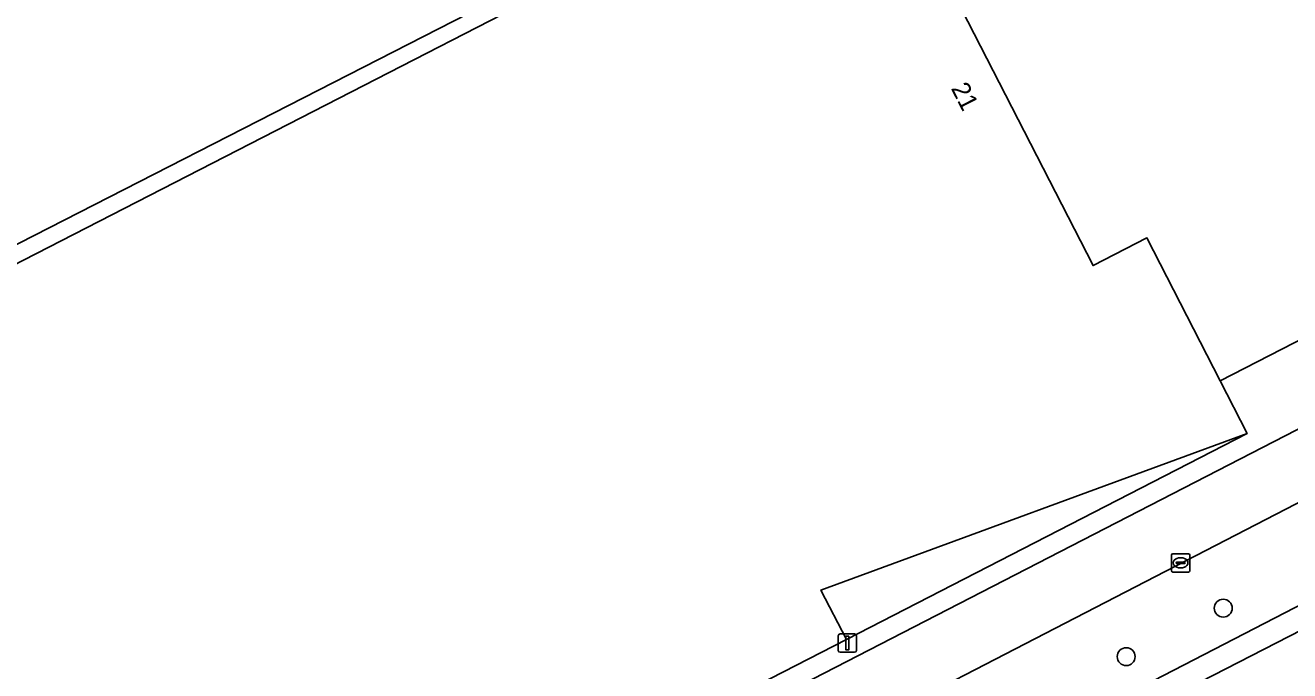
# Model space of a CAD drawing. Extents: x 158835 to 160077, y 386387 to 387778.
# Drawn here: x 159665 to 159734, y 387399.1 to 387434.3 of the extents above; entities that cross this region are included whole.
import ezdxf

# ---------------------------------------------------------------- set-up
doc = ezdxf.new("R2010")
doc.units = 0
for name, color, linetype in [('IMGEO_Boom', 7, 'Continuous'), ('IMGEO_Groenvoorziening', 7, 'Continuous'), ('IMGEO_Kolk', 7, 'Continuous'), ('IMGEO_Lichtmast', 7, 'Continuous'), ('IMGEO_Pand', 7, 'Continuous'), ('IMGEO_Pand_nummerreeks', 7, 'Continuous'), ('IMGEO_Pand_overbouw', 7, 'Continuous'), ('IMGEO_Rijbaan_lokaal_open', 7, 'Continuous'), ('IMGEO_Voetpad_open', 7, 'Continuous')]:
    doc.layers.add(name, color=color, linetype=linetype)

msp = doc.modelspace()

# ---------------------------------------------------------------- linework, layer by layer
at = {"layer": 'IMGEO_Boom'}
for centre in [(159730.379, 387402.522), (159725.084, 387399.878)]:
    msp.add_circle(centre, 0.489, dxfattribs=at)
at = {"layer": 'IMGEO_Groenvoorziening'}
for points in [[(159635.331, 387438.07), (159638.355, 387439.623), (159634.334, 387447.502), (159680.952, 387471.272), (159680.971, 387471.209), (159681.006, 387471.095), (159716.148, 387489.228), (159718.91, 387484.265), (159723.199, 387486.46), (159719.646, 387493.39), (159628.525, 387446.043), (159643.217, 387417.533), (159664.437, 387376.249), (159750.933, 387420.751)], [(159753.042, 387428.248), (159725.498, 387481.975), (159723.943, 387481.181), (159751.682, 387425.938), (159730.211, 387414.915), (159731.68, 387412.046), (159708.425, 387403.51), (159709.813, 387400.82), (159669.14, 387379.939), (159667.668, 387382.805), (159664.569, 387381.214), (159635.331, 387438.07)], [(159744.741, 387413.566), (159706.436, 387393.805), (159705.658, 387393.406), (159687.137, 387383.892), (159632.72, 387355.943), (159686.128, 387249.715), (159722.612, 387179.431)], [(159740.148, 387332.784), (159733.139, 387346.319), (159723.885, 387364.193), (159721.493, 387362.997), (159723.559, 387358.876), (159722.852, 387358.497), (159721.761, 387357.957), (159715.702, 387354.815), (159715.02, 387354.455), (159712.898, 387358.701), (159699.645, 387384.325), (159708.908, 387388.922), (159723.926, 387396.878), (159723.802, 387397.136), (159746.978, 387409.095)]]:
    msp.add_lwpolyline(points, dxfattribs=at)
msp.add_lwpolyline([(159723.943, 387481.181), (159721.08, 387479.72), (159732.619, 387457.296), (159697.337, 387439.219), (159697.376, 387439.142), (159650.755, 387415.326), (159646.442, 387429.405), (159644.163, 387428.242), (159638.355, 387439.623), (159635.331, 387438.07), (159664.569, 387381.214), (159667.668, 387382.805), (159651.375, 387414.54), (159664.922, 387421.501), (159710.981, 387445.157), (159723.275, 387421.205), (159726.217, 387422.712), (159730.211, 387414.915), (159751.682, 387425.938)], close=True, dxfattribs=at)
at = {"layer": 'IMGEO_Kolk'}
for p, q in [((159727.552, 387404.567), (159727.552, 387405.419)), ((159727.627, 387405.493), (159728.479, 387405.493)), ((159728.553, 387405.419), (159728.553, 387404.567)), ((159727.811, 387404.987), (159727.811, 387404.999)), ((159728.249, 387404.95), (159727.851, 387404.95)), ((159727.854, 387405.036), (159728.252, 387405.036)), ((159728.063, 387404.713), (159728.038, 387404.713)), ((159728.04, 387405.273), (159728.065, 387405.273)), ((159728.295, 387404.999), (159728.295, 387404.987)), ((159728.479, 387404.493), (159727.627, 387404.493))]:
    msp.add_line(p, q, dxfattribs=at)
for points in [[(159727.552, 387404.567), (159727.552, 387405.419)], [(159727.627, 387405.493), (159728.479, 387405.493)], [(159728.553, 387405.419), (159728.553, 387404.567)], [(159728.479, 387404.493), (159727.627, 387404.493)]]:
    msp.add_lwpolyline(points, dxfattribs=at)
for centre, radius, start, end in [((159727.629, 387405.417), 0.0765, 91.55205, 178.44795), ((159727.629, 387405.417), 0.0765, 91.55205, 178.44795), ((159728.477, 387405.417), 0.0765, 1.55205, 88.44795), ((159728.477, 387405.417), 0.0765, 1.55205, 88.44795), ((159727.851, 387404.996), 0.0403, 85.87752, 175.75265), ((159727.848, 387404.986), 0.0366, 178.93798, 274.71019), ((159728.252, 387404.993), 0.043, 264.86636, 352.45326), ((159728.256, 387404.998), 0.0386, 1.73085, 96.63898), ((159727.629, 387404.569), 0.0765, 181.55205, 268.44795), ((159727.629, 387404.569), 0.0765, 181.55205, 268.44795), ((159728.477, 387404.569), 0.0765, 271.55205, 358.44795), ((159728.477, 387404.569), 0.0765, 271.55205, 358.44795)]:
    msp.add_arc(centre, radius, start, end, dxfattribs=at)
for centre, major_axis, ratio, start_param, end_param in [((159728.039, 387404.993), (-0.387, 0.002), 0.722429, 4.712389, 7.853982), ((159728.064, 387404.993), (-0.39, 0.002), 0.717154, 1.570796, 4.712389)]:
    msp.add_ellipse(centre, major_axis=major_axis, ratio=ratio, start_param=start_param, end_param=end_param, dxfattribs=at)
at = {"layer": 'IMGEO_Lichtmast'}
for p, q in [((159709.374, 387400.219), (159709.374, 387401.019)), ((159709.374, 387401.019), (159709.374, 387400.219)), ((159709.474, 387401.119), (159710.264, 387401.119)), ((159710.264, 387401.119), (159709.474, 387401.119)), ((159710.364, 387401.019), (159710.364, 387400.219)), ((159710.364, 387400.219), (159710.364, 387401.019)), ((159710.264, 387400.119), (159709.474, 387400.119)), ((159709.474, 387400.119), (159710.264, 387400.119))]:
    msp.add_line(p, q, dxfattribs=at)
msp.add_lwpolyline([(159709.794, 387400.994), (159709.944, 387400.994), (159709.944, 387400.244), (159709.794, 387400.244), (159709.794, 387400.994)], dxfattribs=at)
for centre, start, end in [((159709.474, 387401.019), 90, 180), ((159709.474, 387401.019), 90, 180), ((159710.264, 387401.019), 0, 90), ((159710.264, 387401.019), 360, 90), ((159709.474, 387400.219), 180, 270), ((159709.474, 387400.219), 180, 270), ((159710.264, 387400.219), 270, 0), ((159710.264, 387400.219), 270, 0)]:
    msp.add_arc(centre, 0.1, start, end, dxfattribs=at)
at = {"layer": 'IMGEO_Pand'}
for points in [[(159689.247, 387455.058), (159689.009, 387455.524), (159686.189, 387454.068), (159683.524, 387462.823), (159681.078, 387470.858), (159681.006, 387471.095), (159680.971, 387471.209), (159680.952, 387471.272), (159634.334, 387447.502), (159638.355, 387439.623), (159644.163, 387428.242), (159646.442, 387429.405), (159650.755, 387415.326), (159697.376, 387439.142), (159697.337, 387439.219), (159697.145, 387439.594)], [(159730.211, 387414.915), (159726.217, 387422.712), (159723.275, 387421.205), (159710.981, 387445.157), (159664.922, 387421.501), (159651.375, 387414.54), (159667.668, 387382.805), (159669.14, 387379.939), (159709.813, 387400.82), (159708.425, 387403.51), (159731.68, 387412.046)], [(159756.735, 387404.159), (159756.635, 387404.352), (159753.265, 387410.88), (159724.315, 387396.032), (159727.237, 387390.385), (159727.795, 387389.306), (159746.364, 387398.836), (159752.56, 387402.016)]]:
    msp.add_lwpolyline(points, close=True, dxfattribs=at)
at = {"layer": 'IMGEO_Pand_overbouw'}
msp.add_lwpolyline([(159731.68, 387412.046), (159708.425, 387403.51), (159709.813, 387400.82)], close=True, dxfattribs=at)
at = {"layer": 'IMGEO_Rijbaan_lokaal_open'}
for points in [[(159750.933, 387420.751), (159664.437, 387376.249), (159663.338, 387375.684), (159611.506, 387349.049), (159609.967, 387349.169), (159616.436, 387336.307), (159616.496, 387336.288)], [(159620.945, 387349.895), (159632.72, 387355.943), (159687.137, 387383.892), (159705.658, 387393.406), (159706.436, 387393.805), (159744.741, 387413.566), (159749.216, 387415.749), (159750.952, 387416.595), (159751.232, 387416.713)]]:
    msp.add_lwpolyline(points, dxfattribs=at)
at = {"layer": 'IMGEO_Voetpad_open'}
msp.add_lwpolyline([(159753.265, 387410.88), (159756.635, 387404.352), (159757.212, 387404.651), (159757.884, 387403.346), (159758.744, 387403.78), (159754.109, 387412.748), (159751.436, 387411.392), (159749.216, 387415.749), (159744.741, 387413.566), (159746.978, 387409.095), (159723.802, 387397.136), (159723.926, 387396.878), (159724.315, 387396.032)], close=True, dxfattribs=at)

# ---------------------------------------------------------------- texts
at = {"layer": 'IMGEO_Pand_nummerreeks'}
msp.add_text('21', height=1, rotation=297.16945, dxfattribs=at).set_placement((159715.502, 387430.874))

doc.saveas('drawing.dxf')
